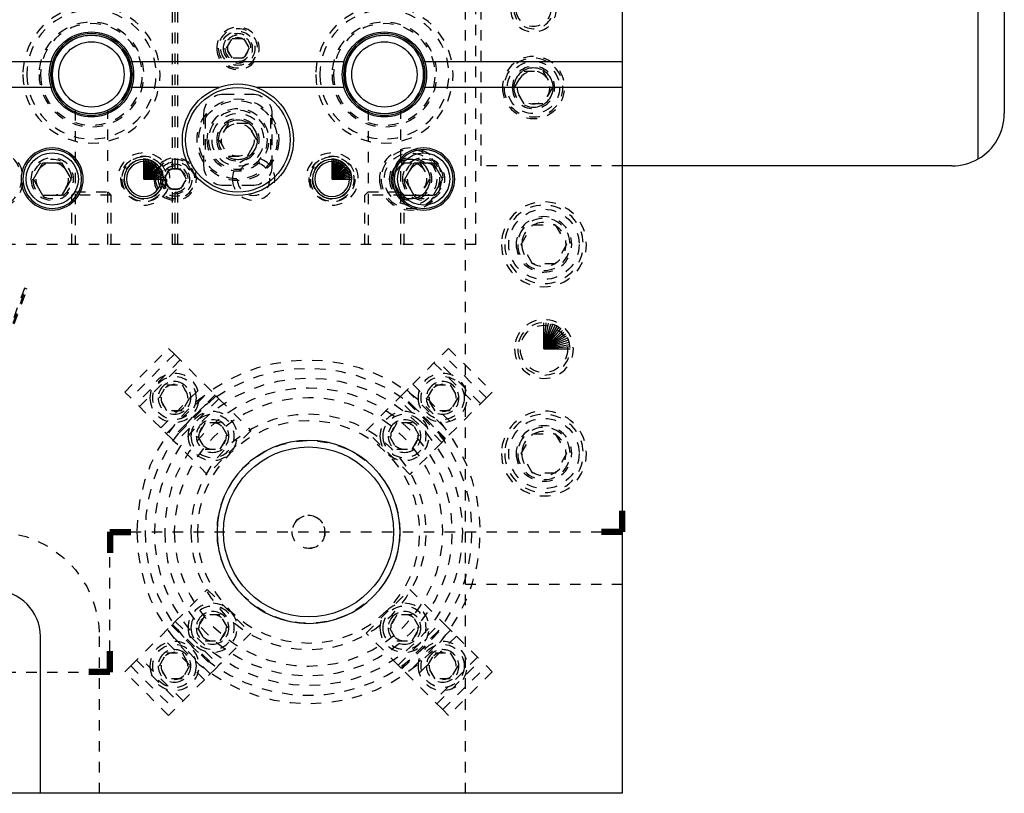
# Model space of a CAD drawing. Header units: inches. Extents: x 3 to 351, y 4 to 271.
# Tile 527 of 530: x 317.33 to 326.74, y 146.17 to 153.57. Entities that reach past the tile are written whole.
import ezdxf

# ---------------------------------------------------------------- set-up
doc = ezdxf.new("R2010")
doc.units = ezdxf.units.IN
doc.header["$LTSCALE"] = 0.5
doc.header["$MEASUREMENT"] = 0
doc.linetypes.add('DIVIDE', pattern=[0.393701, 0.19685, -0.098425, 0, -0.098425])
doc.linetypes.add('HIDDEN', pattern=[0.225, 0.15, -0.075])
doc.layers.add('MFB', color=7, linetype='Continuous')

# ---------------------------------------------------------------- blocks, each defined once
blk = doc.blocks.new('ArrowheadSection')
at = {"color": 0}
for p, q in [((0, 1), (-1, 1)), ((0, 0.5), (-1, 0.5)), ((0, 0), (-1, 0)), ((0, -0.5), (-1, -0.5)), ((0, -1), (-1, -1))]:
    blk.add_line(p, q, dxfattribs=at)

msp = doc.modelspace()

# ---------------------------------------------------------------- linework, layer by layer
at = {"layer": 'MFB', "color": 254, "linetype": 'HIDDEN'}
for p, q in [((321.5875, 148.1736), (321.5875, 164.1736)), ((321.6875, 151.4236), (321.6875, 160.9236)), ((321.7375, 152.1736), (321.7375, 160.1736)), ((318.7875, 152.1459), (318.7875, 154.9236)), ((318.8125, 152.1491), (318.8125, 154.9236)), ((318.8375, 152.1459), (318.8375, 154.9236)), ((319.3043, 153.2986), (319.3584, 153.3923)), ((319.3584, 153.3923), (319.4666, 153.3923)), ((319.4666, 153.3923), (319.5208, 153.2986)), ((319.3584, 153.2048), (319.3043, 153.2986)), ((319.5208, 153.2986), (319.4666, 153.2048)), ((319.4666, 153.2048), (319.3584, 153.2048)), ((322.0571, 152.9236), (322.1473, 153.0798)), ((322.1473, 153.0798), (322.3277, 153.0798)), ((322.3277, 153.0798), (322.4179, 152.9236)), ((319.275, 152.8611), (319.55, 152.8611)), ((322.1473, 152.7673), (322.0571, 152.9236)), ((322.4179, 152.9236), (322.3277, 152.7673)), ((322.3277, 152.7673), (322.1473, 152.7673)), ((317.8563, 152.7076), (317.8563, 151.4236)), ((318.1688, 151.4236), (318.1688, 152.7076)), ((319.0875, 152.1736), (319.0875, 152.6736)), ((319.7375, 152.6736), (319.7375, 152.1736)), ((320.6563, 152.7076), (320.6563, 151.4236)), ((320.9688, 151.4236), (320.9688, 152.7076)), ((319.1, 152.6309), (319.1, 152.2163)), ((319.3223, 152.5798), (319.2321, 152.4236)), ((319.5027, 152.5798), (319.3223, 152.5798)), ((319.5929, 152.4236), (319.5027, 152.5798)), ((319.725, 152.6309), (319.725, 152.2163)), ((319.2321, 152.4236), (319.3223, 152.2673)), ((319.5027, 152.2673), (319.5929, 152.4236)), ((319.3223, 152.2673), (319.5027, 152.2673)), ((320.8821, 152.0486), (320.9723, 152.2048)), ((320.9723, 152.2048), (321.0973, 152.2048)), ((321.1527, 152.2048), (321.2429, 152.0486)), ((318.7584, 152.1423), (318.7043, 152.0486)), ((318.8666, 152.1423), (318.7584, 152.1423)), ((318.8125, 152.1491), (318.7875, 152.1459)), ((318.8375, 152.1459), (318.8125, 152.1491)), ((318.9208, 152.0486), (318.8666, 152.1423)), ((323.0875, 152.1736), (321.7375, 152.1736)), ((318.7043, 152.0486), (318.7584, 151.9548)), ((318.8666, 151.9548), (318.9208, 152.0486)), ((320.9723, 151.8923), (320.8821, 152.0486)), ((321.2429, 152.0486), (321.1527, 151.8923)), ((317.8563, 151.9264), (317.825, 151.8952)), ((317.825, 151.4236), (317.825, 151.8952)), ((318.2, 151.8952), (317.825, 151.8952)), ((317.8563, 151.9264), (318.1688, 151.9264)), ((318.1688, 151.9264), (318.2, 151.8952)), ((318.2, 151.4236), (318.2, 151.8952)), ((318.7584, 151.9548), (318.8666, 151.9548)), ((318.7875, 151.4236), (318.7875, 151.9512)), ((318.7875, 151.9512), (318.8125, 151.9481)), ((318.8125, 151.9481), (318.8375, 151.9512)), ((318.8125, 151.4236), (318.8125, 151.9481)), ((318.8375, 151.4236), (318.8375, 151.9512)), ((319.55, 151.9861), (319.275, 151.9861)), ((320.6563, 151.9264), (320.625, 151.8952)), ((320.625, 151.4236), (320.625, 151.8952)), ((321, 151.8952), (320.625, 151.8952)), ((320.6563, 151.9264), (320.9688, 151.9264)), ((320.9688, 151.9264), (321, 151.8952)), ((321, 151.4236), (321, 151.8952)), ((321.0973, 151.8923), (320.9723, 151.8923)), ((322.121, 151.4236), (322.2293, 151.6111)), ((322.2293, 151.6111), (322.4458, 151.6111)), ((322.4458, 151.6111), (322.554, 151.4236)), ((321.6875, 151.4236), (317.1375, 151.4236)), ((322.2293, 151.2361), (322.121, 151.4236)), ((322.554, 151.4236), (322.4458, 151.2361)), ((322.4458, 151.2361), (322.2293, 151.2361)), ((317.3721, 151.0041), (316.772, 149.3555)), ((316.7858, 149.3552), (317.3843, 150.9996)), ((316.7965, 149.3466), (317.3965, 150.9952)), ((317.3965, 150.9952), (317.3721, 151.0041)), ((318.3319, 150.0116), (318.7495, 150.4292)), ((318.3319, 150.0116), (318.7495, 150.4292)), ((318.7495, 150.4292), (318.8052, 150.3735)), ((318.7495, 150.4292), (318.8052, 150.3735)), ((321.3698, 150.3735), (321.4255, 150.4292)), ((321.3698, 150.3735), (321.4255, 150.4292)), ((321.4255, 150.4292), (321.8431, 150.0116)), ((321.4255, 150.4292), (321.8431, 150.0116)), ((318.8052, 150.3735), (318.3876, 149.9559)), ((318.8052, 150.3735), (318.3876, 149.9559)), ((318.8609, 150.3178), (318.4433, 149.9002)), ((318.8609, 150.3178), (318.4433, 149.9002)), ((318.8052, 150.3735), (319.092, 150.0867)), ((318.8052, 150.3735), (319.092, 150.0867)), ((321.083, 150.0867), (321.3698, 150.3735)), ((321.083, 150.0867), (321.3698, 150.3735)), ((321.7318, 149.9002), (321.3141, 150.3178)), ((321.7318, 149.9002), (321.3141, 150.3178)), ((321.7874, 149.9559), (321.3698, 150.3735)), ((321.7874, 149.9559), (321.3698, 150.3735)), ((318.4711, 149.8724), (318.8887, 150.29)), ((318.4711, 149.8724), (318.8887, 150.29)), ((321.2863, 150.29), (321.7039, 149.8724)), ((321.2863, 150.29), (321.7039, 149.8724)), ((318.3876, 149.9559), (318.3319, 150.0116)), ((318.3876, 149.9559), (318.3319, 150.0116)), ((318.6615, 149.9552), (318.7337, 150.0802)), ((318.6615, 149.9552), (318.7337, 150.0802)), ((318.6744, 149.6691), (319.092, 150.0867)), ((318.7301, 149.6134), (319.1477, 150.031)), ((318.7337, 150.0802), (318.8781, 150.0802)), ((318.7337, 150.0802), (318.8781, 150.0802)), ((318.8781, 150.0802), (318.9502, 149.9552)), ((318.8781, 150.0802), (318.9502, 149.9552)), ((319.092, 150.0867), (319.2034, 149.9753)), ((320.9716, 149.9753), (321.083, 150.0867)), ((321.0273, 150.031), (321.4449, 149.6134)), ((321.083, 150.0867), (321.5006, 149.6691)), ((321.2248, 149.9552), (321.297, 150.0802)), ((321.2248, 149.9552), (321.297, 150.0802)), ((321.297, 150.0802), (321.4413, 150.0802)), ((321.297, 150.0802), (321.4413, 150.0802)), ((321.4413, 150.0802), (321.5135, 149.9552)), ((321.4413, 150.0802), (321.5135, 149.9552)), ((321.8431, 150.0116), (321.7874, 149.9559)), ((321.8431, 150.0116), (321.7874, 149.9559)), ((318.6744, 149.6691), (318.3876, 149.9559)), ((318.6744, 149.6691), (318.3876, 149.9559)), ((318.7337, 149.8302), (318.6615, 149.9552)), ((318.7337, 149.8302), (318.6615, 149.9552)), ((319.1949, 149.9838), (318.7773, 149.5662)), ((319.1949, 149.9838), (318.7773, 149.5662)), ((319.2034, 149.9753), (318.7858, 149.5577)), ((319.2312, 149.9475), (318.8136, 149.5298)), ((318.9502, 149.9552), (318.8781, 149.8302)), ((318.9502, 149.9552), (318.8781, 149.8302)), ((319.2312, 149.9475), (319.2034, 149.9753)), ((319.2312, 149.9475), (319.5374, 149.6413)), ((320.6376, 149.6413), (320.9438, 149.9475)), ((320.9716, 149.9753), (320.9438, 149.9475)), ((321.3614, 149.5298), (320.9438, 149.9475)), ((321.3892, 149.5577), (320.9716, 149.9753)), ((321.3977, 149.5662), (320.9801, 149.9838)), ((321.3977, 149.5662), (320.9801, 149.9838)), ((321.297, 149.8302), (321.2248, 149.9552)), ((321.297, 149.8302), (321.2248, 149.9552)), ((321.5135, 149.9552), (321.4413, 149.8302)), ((321.5135, 149.9552), (321.4413, 149.8302)), ((321.7874, 149.9559), (321.5006, 149.6691)), ((321.7874, 149.9559), (321.5006, 149.6691)), ((318.8781, 149.8302), (318.7337, 149.8302)), ((318.8781, 149.8302), (318.7337, 149.8302)), ((321.4413, 149.8302), (321.297, 149.8302)), ((321.4413, 149.8302), (321.297, 149.8302)), ((318.7858, 149.5577), (318.6744, 149.6691)), ((319.0983, 149.7156), (319.0261, 149.5906)), ((319.2427, 149.7156), (319.0983, 149.7156)), ((319.5374, 149.6413), (319.1198, 149.2237)), ((319.3148, 149.5906), (319.2427, 149.7156)), ((321.0552, 149.2237), (320.6376, 149.6413)), ((320.9324, 149.7156), (320.8602, 149.5906)), ((321.0767, 149.7156), (320.9324, 149.7156)), ((321.1489, 149.5906), (321.0767, 149.7156)), ((321.5006, 149.6691), (321.3892, 149.5577)), ((318.7858, 149.5577), (318.8136, 149.5298)), ((319.0261, 149.5906), (319.0983, 149.4656)), ((319.2427, 149.4656), (319.3148, 149.5906)), ((320.8602, 149.5906), (320.9324, 149.4656)), ((321.0767, 149.4656), (321.1489, 149.5906)), ((321.3614, 149.5298), (321.3892, 149.5577)), ((322.121, 149.4236), (322.2293, 149.6111)), ((322.2293, 149.6111), (322.4458, 149.6111)), ((322.4458, 149.6111), (322.554, 149.4236)), ((319.1198, 149.2237), (318.8136, 149.5298)), ((319.0983, 149.4656), (319.2427, 149.4656)), ((320.9324, 149.4656), (321.0767, 149.4656)), ((321.3614, 149.5298), (321.0552, 149.2237)), ((322.2293, 149.2361), (322.121, 149.4236)), ((322.554, 149.4236), (322.4458, 149.2361)), ((322.4458, 149.2361), (322.2293, 149.2361)), ((321.5875, 148.1736), (323.0875, 148.1736)), ((321.5875, 146.1736), (321.5875, 148.1736)), ((318.8136, 147.8173), (319.1198, 148.1235)), ((319.1198, 148.1235), (319.5374, 147.7059)), ((320.6376, 147.7059), (321.0552, 148.1235)), ((321.0552, 148.1235), (321.3614, 147.8173)), ((319.0983, 147.8815), (319.0261, 147.7565)), ((319.2427, 147.8815), (319.0983, 147.8815)), ((319.3148, 147.7565), (319.2427, 147.8815)), ((320.9324, 147.8815), (320.8602, 147.7565)), ((321.0767, 147.8815), (320.9324, 147.8815)), ((321.1489, 147.7565), (321.0767, 147.8815)), ((318.6744, 147.6781), (318.7858, 147.7895)), ((318.7773, 147.781), (319.1949, 147.3634)), ((318.7773, 147.781), (319.1949, 147.3634)), ((318.8136, 147.8173), (318.7858, 147.7895)), ((318.7858, 147.7895), (319.2034, 147.3718)), ((318.8136, 147.8173), (319.2312, 147.3997)), ((319.0261, 147.7565), (319.0983, 147.6315)), ((319.2427, 147.6315), (319.3148, 147.7565)), ((320.8602, 147.7565), (320.9324, 147.6315)), ((320.9438, 147.3997), (321.3614, 147.8173)), ((320.9716, 147.3718), (321.3892, 147.7895)), ((320.9801, 147.3634), (321.3977, 147.781)), ((320.9801, 147.3634), (321.3977, 147.781)), ((321.0767, 147.6315), (321.1489, 147.7565)), ((321.3892, 147.7895), (321.3614, 147.8173)), ((321.3892, 147.7895), (321.5006, 147.6781)), ((318.0875, 147.6736), (318.0875, 146.1736)), ((318.3876, 147.3913), (318.6744, 147.6781)), ((318.3876, 147.3913), (318.6744, 147.6781)), ((319.092, 147.2605), (318.6744, 147.6781)), ((319.1477, 147.3162), (318.7301, 147.7338)), ((319.5374, 147.7059), (319.2312, 147.3997)), ((320.9438, 147.3997), (320.6376, 147.7059)), ((321.4449, 147.7338), (321.0273, 147.3162)), ((321.5006, 147.6781), (321.083, 147.2605)), ((321.5006, 147.6781), (321.7874, 147.3913)), ((321.5006, 147.6781), (321.7874, 147.3913)), ((319.0983, 147.6315), (319.2427, 147.6315)), ((320.9324, 147.6315), (321.0767, 147.6315)), ((318.8887, 147.0572), (318.4711, 147.4748)), ((318.8887, 147.0572), (318.4711, 147.4748)), ((318.6615, 147.3919), (318.7337, 147.5169)), ((318.6615, 147.3919), (318.7337, 147.5169)), ((318.7337, 147.5169), (318.8781, 147.5169)), ((318.7337, 147.5169), (318.8781, 147.5169)), ((318.8781, 147.5169), (318.9502, 147.3919)), ((318.8781, 147.5169), (318.9502, 147.3919)), ((321.2248, 147.3919), (321.297, 147.5169)), ((321.2248, 147.3919), (321.297, 147.5169)), ((321.7039, 147.4748), (321.2863, 147.0572)), ((321.7039, 147.4748), (321.2863, 147.0572)), ((321.297, 147.5169), (321.4413, 147.5169)), ((321.297, 147.5169), (321.4413, 147.5169)), ((321.4413, 147.5169), (321.5135, 147.3919)), ((321.4413, 147.5169), (321.5135, 147.3919)), ((318.3319, 147.3356), (318.3876, 147.3913)), ((318.3319, 147.3356), (318.3876, 147.3913)), ((318.3876, 147.3913), (318.8052, 146.9737)), ((318.3876, 147.3913), (318.8052, 146.9737)), ((318.4433, 147.447), (318.8609, 147.0293)), ((318.4433, 147.447), (318.8609, 147.0293)), ((318.7337, 147.2669), (318.6615, 147.3919)), ((318.7337, 147.2669), (318.6615, 147.3919)), ((318.9502, 147.3919), (318.8781, 147.2669)), ((318.9502, 147.3919), (318.8781, 147.2669)), ((319.2034, 147.3718), (319.2312, 147.3997)), ((320.9438, 147.3997), (320.9716, 147.3718)), ((321.297, 147.2669), (321.2248, 147.3919)), ((321.297, 147.2669), (321.2248, 147.3919)), ((321.3141, 147.0293), (321.7318, 147.447)), ((321.3141, 147.0293), (321.7318, 147.447)), ((321.3698, 146.9737), (321.7874, 147.3913)), ((321.3698, 146.9737), (321.7874, 147.3913)), ((321.5135, 147.3919), (321.4413, 147.2669)), ((321.5135, 147.3919), (321.4413, 147.2669)), ((321.7874, 147.3913), (321.8431, 147.3356)), ((321.7874, 147.3913), (321.8431, 147.3356)), ((318.7495, 146.918), (318.3319, 147.3356)), ((318.7495, 146.918), (318.3319, 147.3356)), ((319.2034, 147.3718), (319.092, 147.2605)), ((321.083, 147.2605), (320.9716, 147.3718)), ((321.8431, 147.3356), (321.4255, 146.918)), ((321.8431, 147.3356), (321.4255, 146.918)), ((318.8781, 147.2669), (318.7337, 147.2669)), ((318.8781, 147.2669), (318.7337, 147.2669)), ((319.092, 147.2605), (318.8052, 146.9737)), ((319.092, 147.2605), (318.8052, 146.9737)), ((321.3698, 146.9737), (321.083, 147.2605)), ((321.3698, 146.9737), (321.083, 147.2605)), ((321.4413, 147.2669), (321.297, 147.2669)), ((321.4413, 147.2669), (321.297, 147.2669)), ((318.8052, 146.9737), (318.7495, 146.918)), ((318.8052, 146.9737), (318.7495, 146.918)), ((321.4255, 146.918), (321.3698, 146.9737)), ((321.4255, 146.918), (321.3698, 146.9737))]:
    msp.add_line(p, q, dxfattribs=at)
at = {"layer": 'MFB', "color": 96, "linetype": 'Continuous'}
msp.add_line((326.4875, 152.2406), (326.4875, 160.1066), dxfattribs=at)
at = {"layer": 'MFB', "color": 9, "linetype": 'Continuous'}
for p, q in [((326.7375, 159.6736), (326.7375, 152.6736)), ((326.2375, 152.1736), (323.0875, 152.1736))]:
    msp.add_line(p, q, dxfattribs=at)
at = {"layer": 'MFB', "color": 254, "linetype": 'Continuous'}
for p, q in [((323.0875, 153.1736), (323.0875, 159.1736)), ((316.5991, 153.1736), (317.626, 153.1736)), ((318.3991, 153.1736), (320.426, 153.1736)), ((321.1991, 153.1736), (323.0875, 153.1736)), ((323.0875, 152.9236), (323.0875, 153.1736)), ((317.626, 152.9236), (316.5991, 152.9236)), ((319.233, 152.9236), (318.3991, 152.9236)), ((320.426, 152.9236), (319.592, 152.9236)), ((323.0875, 152.9236), (321.1991, 152.9236)), ((323.0875, 146.1736), (323.0875, 152.9236)), ((317.525, 146.1736), (317.525, 147.6736)), ((317.525, 146.1736), (316.65, 146.1736)), ((323.0875, 146.1736), (317.525, 146.1736))]:
    msp.add_line(p, q, dxfattribs=at)
at = {"layer": 'MFB', "color": 100, "linetype": 'DIVIDE'}
for p, q in [((323.0875, 148.6736), (323.0875, 154.9136)), ((318.1883, 147.3336), (318.1883, 148.6736)), ((318.1883, 148.6736), (323.0875, 148.6736)), ((315.9893, 147.3336), (318.1883, 147.3336))]:
    msp.add_line(p, q, dxfattribs=at)
at = {"layer": 'MFB', "color": 132, "linetype": 'Continuous'}
for p, q in [((317.4571, 152.0486), (317.5473, 152.2048)), ((317.5473, 152.2048), (317.7277, 152.2048)), ((317.7277, 152.2048), (317.8179, 152.0486)), ((321.0071, 152.0486), (321.0973, 152.2048)), ((321.0973, 152.2048), (321.2777, 152.2048)), ((321.2777, 152.2048), (321.3679, 152.0486)), ((317.5473, 151.8923), (317.4571, 152.0486)), ((317.8179, 152.0486), (317.7277, 151.8923)), ((321.0973, 151.8923), (321.0071, 152.0486)), ((321.3679, 152.0486), (321.2777, 151.8923)), ((317.7277, 151.8923), (317.5473, 151.8923)), ((321.2777, 151.8923), (321.0973, 151.8923))]:
    msp.add_line(p, q, dxfattribs=at)
at = {"layer": 'MFB', "color": 100, "linetype": 'Continuous'}
for p, q in [((318.5125, 152.0486), (318.5125, 152.2361)), ((318.5125, 152.0486), (318.5289, 152.2354)), ((318.5125, 152.0486), (318.5451, 152.2332)), ((318.5125, 152.0486), (318.561, 152.2297)), ((318.5125, 152.0486), (318.5766, 152.2248)), ((318.5125, 152.0486), (318.5918, 152.2185)), ((318.5125, 152.0486), (318.6063, 152.211)), ((318.5125, 152.0486), (318.6201, 152.2022)), ((318.5125, 152.0486), (318.633, 152.1922)), ((318.5125, 152.0486), (318.6451, 152.1812)), ((320.3125, 152.0486), (320.3125, 152.2361)), ((320.3125, 152.0486), (320.3289, 152.2354)), ((320.3125, 152.0486), (320.3451, 152.2332)), ((320.3125, 152.0486), (320.361, 152.2297)), ((320.3125, 152.0486), (320.3766, 152.2248)), ((320.3125, 152.0486), (320.3918, 152.2185)), ((320.3125, 152.0486), (320.4063, 152.211)), ((320.3125, 152.0486), (320.4201, 152.2022)), ((320.3125, 152.0486), (320.433, 152.1922)), ((320.3125, 152.0486), (320.4451, 152.1812)), ((318.5125, 152.0486), (318.6561, 152.1691)), ((318.5125, 152.0486), (318.6661, 152.1561)), ((318.5125, 152.0486), (318.6749, 152.1423)), ((318.5125, 152.0486), (318.6824, 152.1278)), ((318.5125, 152.0486), (318.6887, 152.1127)), ((318.5125, 152.0486), (318.6936, 152.0971)), ((320.3125, 152.0486), (320.4561, 152.1691)), ((320.3125, 152.0486), (320.4661, 152.1561)), ((320.3125, 152.0486), (320.4749, 152.1423)), ((320.3125, 152.0486), (320.4824, 152.1278)), ((320.3125, 152.0486), (320.4887, 152.1127)), ((320.3125, 152.0486), (320.4936, 152.0971)), ((318.5125, 152.0486), (318.6972, 152.0811)), ((318.5125, 152.0486), (318.6993, 152.0649)), ((318.5125, 152.0486), (318.7, 152.0486)), ((320.3125, 152.0486), (320.4972, 152.0811)), ((320.3125, 152.0486), (320.4993, 152.0649)), ((320.3125, 152.0486), (320.5, 152.0486)), ((322.3375, 150.4236), (322.3375, 150.6736)), ((322.3375, 150.4236), (322.3593, 150.6726)), ((322.3375, 150.4236), (322.3809, 150.6698)), ((322.3375, 150.4236), (322.4022, 150.6651)), ((322.3375, 150.4236), (322.423, 150.6585)), ((322.3375, 150.4236), (322.4432, 150.6502)), ((322.3375, 150.4236), (322.4625, 150.6401)), ((322.3375, 150.4236), (322.4809, 150.6284)), ((322.3375, 150.4236), (322.4982, 150.6151)), ((322.3375, 150.4236), (322.5143, 150.6004)), ((322.3375, 150.4236), (322.529, 150.5843)), ((322.3375, 150.4236), (322.5423, 150.567)), ((322.3375, 150.4236), (322.554, 150.5486)), ((322.3375, 150.4236), (322.5641, 150.5292)), ((322.3375, 150.4236), (322.5724, 150.5091)), ((322.3375, 150.4236), (322.579, 150.4883)), ((322.3375, 150.4236), (322.5837, 150.467)), ((322.3375, 150.4236), (322.5866, 150.4454)), ((322.3375, 150.4236), (322.5875, 150.4236))]:
    msp.add_line(p, q, dxfattribs=at)
at = {"layer": 'MFB', "color": 254, "linetype": 'HIDDEN', "extrusion": (0, 0, -1)}
for centre, radius in [((-322.2375, 153.6736), 0.2188), ((-322.2375, 153.6736), 0.1875), ((-318.0125, 153.0486), 0.6562), ((-320.8125, 153.0486), 0.6562), ((-318.0125, 153.0486), 0.6171), ((-320.8125, 153.0486), 0.6171), ((-318.0125, 153.0486), 0.5008), ((-318.0125, 153.0486), 0.5008), ((-318.0125, 153.0486), 0.4858), ((-319.4125, 153.2986), 0.2031), ((-320.8125, 153.0486), 0.5008), ((-320.8125, 153.0486), 0.5008), ((-320.8125, 153.0486), 0.4858), ((-319.4125, 153.2986), 0.1875), ((-319.4125, 153.2986), 0.1406), ((-319.4125, 153.2986), 0.125), ((-319.4125, 153.2986), 0.1005), ((-322.2375, 152.9236), 0.2969), ((-322.2375, 152.9236), 0.2813), ((-322.2375, 152.9236), 0.2031), ((-322.2375, 152.9236), 0.1875), ((-322.2375, 152.9236), 0.1563), ((-319.4125, 152.4236), 0.2969), ((-319.4125, 152.4236), 0.2813), ((-319.4125, 152.4236), 0.25), ((-319.4125, 152.4236), 0.2031), ((-319.4125, 152.4236), 0.1875), ((-317.0625, 152.0486), 0.2969), ((-317.0625, 152.0486), 0.2813), ((-321.0625, 152.0486), 0.2969), ((-321.0625, 152.0486), 0.2813), ((-317.6375, 152.0486), 0.2031), ((-317.6375, 152.0486), 0.1875), ((-317.6375, 152.0486), 0.1563), ((-318.5125, 152.0486), 0.211), ((-318.5125, 152.0486), 0.19), ((-318.8125, 152.0486), 0.2031), ((-318.8125, 152.0486), 0.1875), ((-318.8125, 152.0486), 0.163), ((-318.8125, 152.0486), 0.1406), ((-319.5625, 152.0486), 0.2031), ((-319.5625, 152.0486), 0.1563), ((-320.3125, 152.0486), 0.211), ((-320.3125, 152.0486), 0.19), ((-321.0625, 152.0486), 0.2031), ((-321.0625, 152.0486), 0.1875), ((-321.0625, 152.0486), 0.1563), ((-321.1875, 152.0486), 0.2031), ((-321.1875, 152.0486), 0.1875), ((-321.1875, 152.0486), 0.1563), ((-318.8125, 152.0486), 0.125), ((-322.3375, 151.4236), 0.4062), ((-322.3375, 151.4236), 0.375), ((-322.3375, 151.4236), 0.2656), ((-322.3375, 151.4236), 0.25), ((-322.3375, 151.4236), 0.211), ((-322.3375, 150.4236), 0.2813), ((-322.3375, 150.4236), 0.25), ((-320.0875, 148.6736), 1.6415), ((-320.0875, 148.6736), 1.6415), ((-320.0875, 148.6736), 1.5625), ((-320.0875, 148.6736), 1.5625), ((-318.8059, 149.9552), 0.2344), ((-318.8059, 149.9552), 0.2344), ((-318.8059, 149.9552), 0.1563), ((-318.8059, 149.9552), 0.1563), ((-321.3691, 149.9552), 0.2344), ((-321.3691, 149.9552), 0.2344), ((-321.3691, 149.9552), 0.1563), ((-321.3691, 149.9552), 0.1563), ((-318.8059, 149.9552), 0.1285), ((-320.0875, 148.6736), 1.375), ((-320.0875, 148.6736), 1.375), ((-321.3691, 149.9552), 0.1285), ((-320.0875, 148.6736), 1.2833), ((-320.0875, 148.6736), 1.2833), ((-319.1705, 149.5906), 0.2344), ((-321.0045, 149.5906), 0.2344), ((-322.3375, 149.4236), 0.4062), ((-320.0875, 148.6736), 1.125), ((-319.1705, 149.5906), 0.2066), ((-319.1705, 149.5906), 0.1563), ((-320.0875, 148.6736), 1.0625), ((-320.0875, 148.6736), 1.0625), ((-321.0045, 149.5906), 0.2066), ((-321.0045, 149.5906), 0.1563), ((-322.3375, 149.4236), 0.375), ((-322.3375, 149.4236), 0.2656), ((-322.3375, 149.4236), 0.25), ((-322.3375, 149.4236), 0.211), ((-319.1705, 147.7565), 0.2344), ((-319.1705, 147.7565), 0.2066), ((-321.0045, 147.7565), 0.2344), ((-321.0045, 147.7565), 0.2066), ((-319.1705, 147.7565), 0.1563), ((-321.0045, 147.7565), 0.1563), ((-318.8059, 147.3919), 0.2344), ((-318.8059, 147.3919), 0.2344), ((-321.3691, 147.3919), 0.2344), ((-321.3691, 147.3919), 0.2344), ((-318.8059, 147.3919), 0.1563), ((-318.8059, 147.3919), 0.1563), ((-318.8059, 147.3919), 0.1285), ((-321.3691, 147.3919), 0.1563), ((-321.3691, 147.3919), 0.1563), ((-321.3691, 147.3919), 0.1285)]:
    msp.add_circle(centre, radius, dxfattribs=at)
at = {"layer": 'MFB', "color": 254, "linetype": 'HIDDEN'}
for centre, radius in [((322.2375, 153.6736), 0.1661), ((319.4125, 153.2986), 0.163), ((322.2375, 152.9236), 0.25), ((319.4125, 152.4236), 0.3906), ((319.4125, 152.4236), 0.375), ((319.4125, 152.4236), 0.1563), ((321.0625, 152.0486), 0.25), ((318.5125, 152.0486), 0.2187), ((320.3125, 152.0486), 0.2187), ((322.3375, 151.4236), 0.336), ((322.3375, 150.4236), 0.2259), ((318.8059, 149.9552), 0.2066), ((318.8059, 149.9552), 0.2066), ((320.0875, 148.6736), 1.4708), ((320.0875, 148.6736), 1.4708), ((321.3691, 149.9552), 0.2066), ((321.3691, 149.9552), 0.2066), ((322.3375, 149.4236), 0.336), ((319.1705, 149.5906), 0.1285), ((321.0045, 149.5906), 0.1285), ((320.0875, 148.6736), 0.8737), ((320.0875, 148.6736), 0.1575), ((319.1705, 147.7565), 0.1285), ((321.0045, 147.7565), 0.1285), ((318.8059, 147.3919), 0.2066), ((318.8059, 147.3919), 0.2066), ((321.3691, 147.3919), 0.2066), ((321.3691, 147.3919), 0.2066)]:
    msp.add_circle(centre, radius, dxfattribs=at)
at = {"layer": 'MFB', "color": 9, "linetype": 'Continuous', "extrusion": (0, 0, -1)}
for centre, radius in [((-318.0125, 153.0486), 0.391), ((-318.0125, 153.0486), 0.375), ((-320.8125, 153.0486), 0.391), ((-320.8125, 153.0486), 0.375)]:
    msp.add_circle(centre, radius, dxfattribs=at)
at = {"layer": 'MFB', "color": 9, "linetype": 'Continuous'}
for centre, radius in [((318.0125, 153.0486), 0.376), ((320.8125, 153.0486), 0.376), ((319.4125, 152.4236), 0.5)]:
    msp.add_circle(centre, radius, dxfattribs=at)
at = {"layer": 'MFB', "color": 96, "linetype": 'Continuous'}
for centre in [(318.0125, 153.0486), (320.8125, 153.0486)]:
    msp.add_circle(centre, 0.3125, dxfattribs=at)
at = {"layer": 'MFB', "color": 254, "linetype": 'Continuous', "extrusion": (0, 0, -1)}
for centre, radius in [((-317.6375, 152.0486), 0.2969), ((-321.1875, 152.0486), 0.2969), ((-318.5125, 152.0486), 0.1875), ((-320.3125, 152.0486), 0.1875), ((-320.0875, 148.6736), 0.875)]:
    msp.add_circle(centre, radius, dxfattribs=at)
at = {"layer": 'MFB', "color": 132, "linetype": 'Continuous', "extrusion": (0, 0, -1)}
for centre in [(-317.6375, 152.0486), (-321.1875, 152.0486)]:
    msp.add_circle(centre, 0.2813, dxfattribs=at)
at = {"layer": 'MFB', "color": 132, "linetype": 'Continuous'}
for centre in [(317.6375, 152.0486), (321.1875, 152.0486)]:
    msp.add_circle(centre, 0.25, dxfattribs=at)
at = {"layer": 'MFB', "color": 136, "linetype": 'Continuous', "extrusion": (0, 0, -1)}
for centre in [(-318.5125, 152.0486), (-320.3125, 152.0486)]:
    msp.add_circle(centre, 0.1661, dxfattribs=at)
at = {"layer": 'MFB', "color": 136, "linetype": 'Continuous'}
msp.add_circle((320.0875, 148.6736), 0.8125, dxfattribs=at)
at = {"layer": 'MFB', "color": 254, "linetype": 'Continuous', "extrusion": (0, 0, -1)}
for centre, radius, start, end in [((-318.0125, 153.0486), 0.4062, 17.92021, 162.07979), ((-320.8125, 153.0486), 0.4062, 17.92021, 162.07979), ((-318.0125, 153.0486), 0.4062, 197.92021, 342.07979), ((-319.4125, 152.4236), 0.5312, 109.74992, 70.25008), ((-320.8125, 153.0486), 0.4062, 197.92021, 342.07979)]:
    msp.add_arc(centre, radius, start, end, dxfattribs=at)
at = {"layer": 'MFB', "color": 254, "linetype": 'HIDDEN'}
for centre, radius in [((319.4125, 153.2986), 0.125), ((322.2375, 152.9236), 0.1875), ((319.4125, 152.4236), 0.1875), ((318.5125, 152.0486), 0.25), ((320.3125, 152.0486), 0.25), ((321.0625, 152.0486), 0.1875), ((318.8125, 152.0486), 0.125), ((322.3375, 151.4236), 0.25), ((318.8059, 149.9552), 0.1563), ((321.3691, 149.9552), 0.1563), ((319.1705, 149.5906), 0.1563), ((321.0045, 149.5906), 0.1563), ((322.3375, 149.4236), 0.25), ((320.0875, 148.6736), 0.1575), ((319.1705, 147.7565), 0.1563), ((321.0045, 147.7565), 0.1563), ((318.8059, 147.3919), 0.1563), ((321.3691, 147.3919), 0.1563)]:
    msp.add_arc(centre, radius, 270, 180, dxfattribs=at)
at = {"layer": 'MFB', "color": 254, "linetype": 'Continuous'}
for centre, radius, start, end in [((318.0125, 153.0486), 0.4062, 162.07979, 197.92021), ((318.0125, 153.0486), 0.4062, 342.07979, 17.92021), ((320.8125, 153.0486), 0.4062, 162.07979, 197.92021), ((320.8125, 153.0486), 0.4062, 342.07979, 17.92021), ((319.4125, 152.4236), 0.5312, 70.25008, 109.74992), ((317.0875, 147.6736), 0.4375, 0, 180)]:
    msp.add_arc(centre, radius, start, end, dxfattribs=at)
at = {"layer": 'MFB', "color": 254, "linetype": 'HIDDEN', "extrusion": (0, 0, -1)}
for centre, radius, start, end in [((-319.275, 152.6736), 0.1875, 0, 90), ((-319.55, 152.6736), 0.1875, 90, 180), ((-318.8125, 152.0486), 0.1005, 284.40392, 75.59608), ((-318.8125, 152.0486), 0.1005, 104.40392, 255.59608), ((-319.275, 152.1736), 0.1875, 270, 0), ((-319.55, 152.1736), 0.1875, 180, 270), ((-317.0875, 147.6736), 1, 0, 180)]:
    msp.add_arc(centre, radius, start, end, dxfattribs=at)
at = {"layer": 'MFB', "color": 9, "linetype": 'Continuous'}
for centre, radius, start, end in [((326.2375, 152.6737), 0.5001, 300.00009, 359.98807), ((326.2375, 152.6736), 0.5, 270, 300)]:
    msp.add_arc(centre, radius, start, end, dxfattribs=at)

# ---------------------------------------------------------------- block references
at = {"layer": 'MFB', "color": 100, "linetype": 'DIVIDE', "extrusion": (0, 0, -1), "xscale": 0.2, "yscale": 0.024, "rotation": 270}
for p in [(-323.0875, 148.6736), (-318.1883, 147.3336)]:
    msp.add_blockref('ArrowheadSection', p, dxfattribs=at)
at = {"layer": 'MFB', "color": 100, "linetype": 'DIVIDE', "extrusion": (0, 0, -1), "xscale": 0.2, "yscale": 0.024}
msp.add_blockref('ArrowheadSection', (-318.1883, 148.6736), dxfattribs=at)
at = {"layer": 'MFB', "color": 100, "linetype": 'DIVIDE', "xscale": 0.2, "yscale": 0.024}
for p in [(323.0875, 148.6736), (318.1883, 147.3336)]:
    msp.add_blockref('ArrowheadSection', p, dxfattribs=at)
at = {"layer": 'MFB', "color": 100, "linetype": 'DIVIDE', "xscale": 0.2, "yscale": 0.024, "rotation": 90}
msp.add_blockref('ArrowheadSection', (318.1883, 148.6736), dxfattribs=at)

doc.saveas('drawing.dxf')
